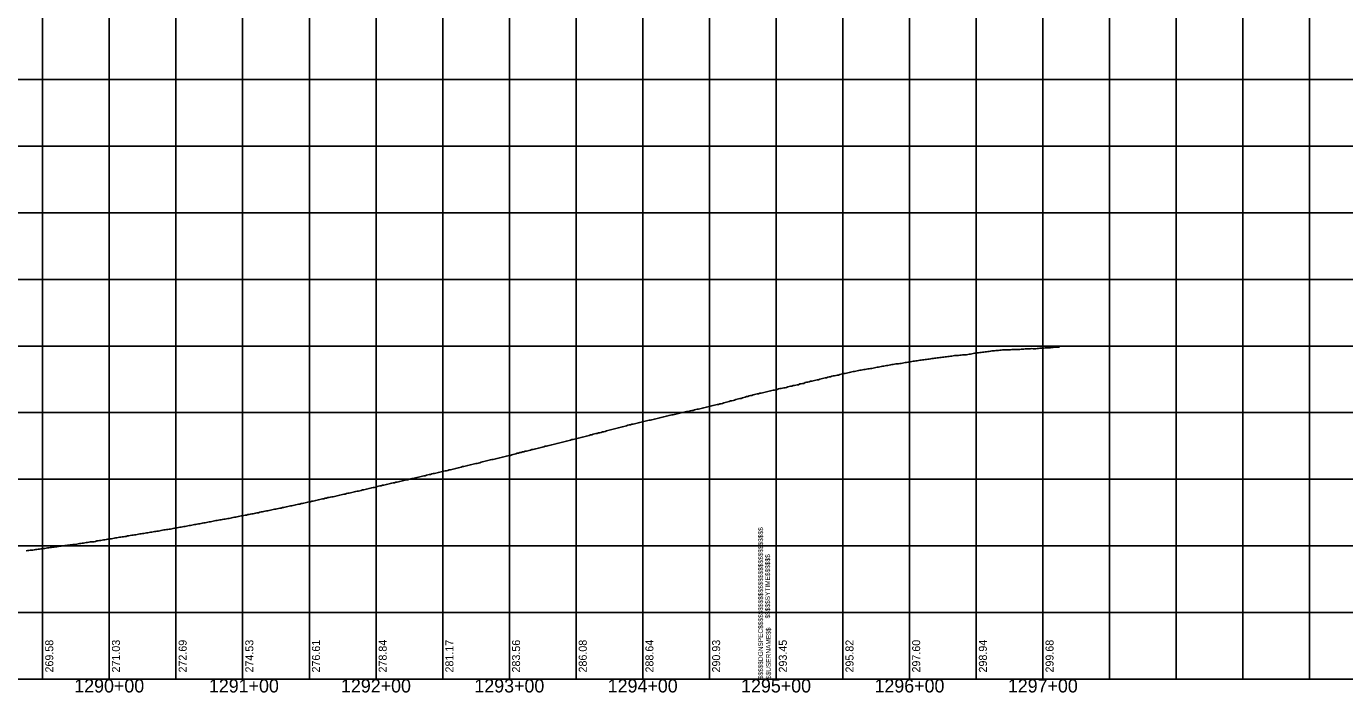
# Model space of a CAD drawing. Extents: x -90830 to 2015517, y -20856 to 836331.
# Drawn here: x 15403 to 16391, y 46128 to 46628 of the extents above; entities that cross this region are included whole.
import ezdxf

# ---------------------------------------------------------------- set-up
doc = ezdxf.new("R2010")
doc.units = 0
for name, color, linetype in [('Level 1', 7, 'Continuous'), ('RD_DDB_Profile_EX', 7, 'Continuous'), ('RD_DDB_StaTX', 7, 'Continuous'), ('RD_DDB_StripGrade', 7, 'Continuous'), ('RD_GPK_Profile_Cell', 7, 'Continuous')]:
    doc.layers.add(name, color=color, linetype=linetype)

msp = doc.modelspace()

# ---------------------------------------------------------------- linework, layer by layer
at = {"layer": 'Level 1'}
for p, q in [((15415.11, 46637.92), (15415.11, 46137.92)), ((15465.11, 46637.92), (15465.11, 46137.92)), ((15515.11, 46637.92), (15515.11, 46137.92)), ((15565.11, 46637.92), (15565.11, 46137.92)), ((15615.11, 46637.92), (15615.11, 46137.92)), ((15665.11, 46637.92), (15665.11, 46137.92)), ((15715.11, 46637.92), (15715.11, 46137.92)), ((15765.11, 46637.92), (15765.11, 46137.92)), ((15815.11, 46637.92), (15815.11, 46137.92)), ((15865.11, 46637.92), (15865.11, 46137.92)), ((15915.11, 46637.92), (15915.11, 46137.92)), ((15965.11, 46637.92), (15965.11, 46137.92)), ((15965.11, 46637.92), (15965.11, 46137.92)), ((15965.11, 46637.92), (15965.11, 46137.92)), ((16015.11, 46637.92), (16015.11, 46137.92)), ((16065.11, 46637.92), (16065.11, 46137.92)), ((16115.11, 46637.92), (16115.11, 46137.92)), ((16165.11, 46637.92), (16165.11, 46137.92)), ((16215.11, 46637.92), (16215.11, 46137.92)), ((16265.11, 46637.92), (16265.11, 46137.92)), ((16315.11, 46637.92), (16315.11, 46137.92)), ((16365.11, 46637.92), (16365.11, 46137.92)), ((14365.11, 46587.92), (15965.11, 46587.92)), ((15965.11, 46587.92), (17565.11, 46587.92)), ((14365.11, 46537.92), (15965.11, 46537.92)), ((15965.11, 46537.92), (17565.11, 46537.92)), ((14365.11, 46487.92), (15965.11, 46487.92)), ((15965.11, 46487.92), (17565.11, 46487.92)), ((14365.11, 46437.92), (15965.11, 46437.92)), ((15965.11, 46437.92), (17565.11, 46437.92)), ((14365.11, 46387.92), (15965.11, 46387.92)), ((15965.11, 46387.92), (17565.11, 46387.92)), ((14365.11, 46337.92), (15965.11, 46337.92)), ((15965.11, 46337.92), (17565.11, 46337.92)), ((14365.11, 46287.92), (15965.11, 46287.92)), ((15965.11, 46287.92), (17565.11, 46287.92)), ((14365.11, 46237.92), (15965.11, 46237.92)), ((15965.11, 46237.92), (17565.11, 46237.92)), ((14365.11, 46187.92), (15965.11, 46187.92)), ((15965.11, 46187.92), (17565.11, 46187.92)), ((14365.11, 46137.92), (15965.11, 46137.92)), ((15965.11, 46137.92), (17565.11, 46137.92))]:
    msp.add_line(p, q, dxfattribs=at)
at = {"layer": 'RD_DDB_Profile_EX'}
for points in [[(16163.89, 46386.26), (16164.89, 46386.32), (16165.89, 46386.41), (16166.89, 46386.48), (16167.89, 46386.56), (16168.89, 46386.6), (16169.89, 46386.58), (16170.89, 46386.65), (16171.89, 46386.74), (16172.89, 46386.91), (16173.89, 46387.05), (16174.89, 46387.08), (16175.89, 46387.08), (16176.89, 46387.11), (16177.65, 46387.12)], [(16063.89, 46375.72), (16064.89, 46375.9), (16065.89, 46376.06), (16066.89, 46376.29), (16067.89, 46376.47), (16068.89, 46376.6), (16069.89, 46376.71), (16070.89, 46376.81), (16071.89, 46377.04), (16072.89, 46377.24), (16073.89, 46377.34), (16074.89, 46377.47), (16075.89, 46377.59), (16076.89, 46377.72), (16077.89, 46377.87), (16078.89, 46377.99), (16079.89, 46378.11), (16080.89, 46378.26), (16081.89, 46378.44), (16082.89, 46378.52), (16083.89, 46378.74), (16084.89, 46378.92), (16085.89, 46378.97), (16086.89, 46379.1), (16087.89, 46379.25), (16088.89, 46379.37), (16089.89, 46379.46), (16090.89, 46379.59), (16091.89, 46379.71), (16092.89, 46379.81), (16093.89, 46379.98), (16094.89, 46380.15), (16095.89, 46380.22), (16096.89, 46380.42), (16097.89, 46380.67), (16098.89, 46380.77), (16099.89, 46380.79), (16100.89, 46380.79), (16101.89, 46380.84), (16102.89, 46380.94), (16103.89, 46381.09), (16104.89, 46381.21), (16105.89, 46381.28), (16106.89, 46381.35), (16107.89, 46381.42), (16108.89, 46381.57), (16109.89, 46381.72), (16110.89, 46381.9), (16111.89, 46382.07), (16112.89, 46382.28), (16113.89, 46382.46), (16114.89, 46382.56), (16115.89, 46382.74), (16116.89, 46382.9), (16117.89, 46382.99), (16118.89, 46383.1), (16119.89, 46383.21), (16120.89, 46383.35), (16121.89, 46383.49), (16122.89, 46383.63), (16123.89, 46383.71), (16124.89, 46383.84), (16125.89, 46384.02), (16126.89, 46384.21), (16127.89, 46384.3), (16128.89, 46384.38), (16129.89, 46384.45), (16130.89, 46384.57), (16131.89, 46384.62), (16132.89, 46384.75), (16133.89, 46384.87), (16134.89, 46384.95), (16135.89, 46385.02), (16136.89, 46385.1), (16137.89, 46385.09), (16138.89, 46385.06), (16139.89, 46385.09), (16140.89, 46385.17), (16141.89, 46385.24), (16142.89, 46385.32), (16143.89, 46385.31), (16144.89, 46385.27), (16145.89, 46385.28), (16146.89, 46385.33), (16147.89, 46385.38), (16148.89, 46385.46), (16149.89, 46385.53), (16150.89, 46385.64), (16151.89, 46385.75), (16152.89, 46385.84), (16153.89, 46385.88), (16154.89, 46385.91), (16155.89, 46385.93), (16156.89, 46385.96), (16157.89, 46385.81), (16158.89, 46385.76), (16159.89, 46385.89), (16160.89, 46385.98), (16161.89, 46386.08), (16162.89, 46386.19), (16163.89, 46386.26)], [(15963.89, 46354.9), (15964.89, 46355.08), (15965.89, 46355.4), (15966.89, 46355.75), (15967.89, 46355.92), (15968.89, 46356.14), (15969.89, 46356.31), (15970.89, 46356.52), (15971.89, 46356.59), (15972.89, 46356.82), (15973.89, 46357.18), (15974.89, 46357.64), (15975.89, 46357.78), (15976.89, 46357.88), (15977.89, 46358.18), (15978.89, 46358.29), (15979.89, 46358.49), (15980.89, 46358.69), (15981.89, 46358.9), (15982.89, 46359.54), (15983.89, 46359.65), (15984.89, 46359.71), (15985.89, 46359.82), (15986.89, 46360.45), (15987.89, 46360.76), (15988.89, 46360.91), (15989.89, 46360.97), (15990.89, 46361.46), (15991.89, 46361.51), (15992.89, 46361.9), (15993.89, 46362.06), (15994.89, 46362.31), (15995.89, 46362.61), (15996.89, 46362.66), (15997.89, 46363.16), (15998.89, 46363.31), (15999.89, 46363.61), (16000.89, 46363.81), (16001.89, 46363.92), (16002.89, 46364.12), (16003.89, 46364.47), (16004.89, 46364.68), (16005.89, 46364.79), (16006.89, 46365.23), (16007.89, 46365.43), (16008.89, 46365.58), (16009.89, 46365.69), (16010.89, 46365.94), (16011.89, 46366.05), (16012.89, 46366.54), (16013.89, 46366.79), (16014.89, 46366.94), (16015.89, 46367.23), (16016.89, 46367.33), (16017.89, 46367.63), (16018.89, 46367.88), (16019.89, 46368.04), (16020.89, 46368.23), (16021.89, 46368.57), (16022.89, 46368.77), (16023.89, 46368.89), (16024.89, 46369.13), (16025.89, 46369.31), (16026.89, 46369.5), (16027.89, 46369.7), (16028.89, 46369.88), (16029.89, 46370.08), (16030.89, 46370.25), (16031.89, 46370.4), (16032.89, 46370.59), (16033.89, 46370.79), (16034.89, 46370.88), (16035.89, 46371.05), (16036.89, 46371.14), (16037.89, 46371.4), (16038.89, 46371.67), (16039.89, 46371.84), (16040.89, 46371.96), (16041.89, 46372.13), (16042.89, 46372.36), (16043.89, 46372.51), (16044.89, 46372.69), (16045.89, 46372.92), (16046.89, 46373.07), (16047.89, 46373.21), (16048.89, 46373.33), (16049.89, 46373.57), (16050.89, 46373.76), (16051.89, 46373.98), (16052.89, 46374.12), (16053.89, 46374.32), (16054.89, 46374.43), (16055.89, 46374.49), (16056.89, 46374.57), (16057.89, 46374.78), (16058.89, 46374.91), (16059.89, 46375.13), (16060.89, 46375.29), (16061.89, 46375.44), (16062.89, 46375.59), (16063.89, 46375.72)], [(15863.89, 46330.75), (15864.89, 46331.03), (15865.89, 46331.38), (15866.89, 46331.57), (15867.89, 46331.77), (15868.89, 46331.98), (15869.89, 46332.18), (15870.89, 46332.39), (15871.89, 46332.63), (15872.89, 46332.85), (15873.89, 46333.13), (15874.89, 46333.31), (15875.89, 46333.51), (15876.89, 46333.71), (15877.89, 46334.03), (15878.89, 46334.34), (15879.89, 46334.56), (15880.89, 46334.81), (15881.89, 46334.94), (15882.89, 46335.29), (15883.89, 46335.52), (15884.89, 46335.81), (15885.89, 46335.98), (15886.89, 46336.18), (15887.89, 46336.34), (15888.89, 46336.61), (15889.89, 46336.79), (15890.89, 46337.06), (15891.89, 46337.36), (15892.89, 46337.54), (15893.89, 46337.73), (15894.89, 46337.97), (15895.89, 46338.22), (15896.89, 46338.43), (15897.89, 46338.71), (15898.89, 46338.88), (15899.89, 46339.03), (15900.89, 46339.31), (15901.89, 46339.52), (15902.89, 46339.64), (15903.89, 46339.99), (15904.89, 46340.22), (15905.89, 46340.5), (15906.89, 46340.63), (15907.89, 46340.81), (15908.89, 46341.05), (15909.89, 46341.35), (15910.89, 46341.6), (15911.89, 46341.76), (15912.89, 46342.04), (15913.89, 46342.21), (15914.89, 46342.53), (15915.89, 46342.79), (15916.89, 46343.08), (15917.89, 46343.34), (15918.89, 46343.5), (15919.89, 46343.73), (15920.89, 46343.98), (15921.89, 46344.1), (15922.89, 46344.5), (15923.89, 46344.64), (15924.89, 46344.87), (15925.89, 46345.25), (15926.89, 46345.47), (15927.89, 46345.75), (15928.89, 46346.01), (15929.89, 46346.21), (15930.89, 46346.67), (15931.89, 46346.77), (15932.89, 46346.92), (15933.89, 46347.32), (15934.89, 46347.69), (15935.89, 46347.99), (15936.89, 46348.25), (15937.89, 46348.45), (15938.89, 46348.62), (15939.89, 46349.08), (15940.89, 46349.4), (15941.89, 46349.62), (15942.89, 46349.95), (15943.89, 46350.15), (15944.89, 46350.45), (15945.89, 46350.66), (15946.89, 46350.9), (15947.89, 46351.19), (15948.89, 46351.44), (15949.89, 46351.72), (15950.89, 46351.99), (15951.89, 46352.15), (15952.89, 46352.44), (15953.89, 46352.63), (15954.89, 46352.89), (15955.89, 46353.08), (15956.89, 46353.4), (15957.89, 46353.57), (15958.89, 46353.9), (15959.89, 46354.11), (15960.89, 46354.24), (15961.89, 46354.53), (15962.89, 46354.74), (15963.89, 46354.9)], [(15763.89, 46305.49), (15764.89, 46305.66), (15765.89, 46305.88), (15766.89, 46306.26), (15767.89, 46306.55), (15768.89, 46306.66), (15769.89, 46307.13), (15770.89, 46307.39), (15771.89, 46307.61), (15772.89, 46307.91), (15773.89, 46308), (15774.89, 46308.4), (15775.89, 46308.51), (15776.89, 46308.96), (15777.89, 46309.13), (15778.89, 46309.29), (15779.89, 46309.54), (15780.89, 46309.75), (15781.89, 46310.14), (15782.89, 46310.3), (15783.89, 46310.61), (15784.89, 46310.82), (15785.89, 46310.99), (15786.89, 46311.36), (15787.89, 46311.57), (15788.89, 46311.87), (15789.89, 46312.13), (15790.89, 46312.37), (15791.89, 46312.64), (15792.89, 46312.86), (15793.89, 46313.13), (15794.89, 46313.31), (15795.89, 46313.44), (15796.89, 46313.77), (15797.89, 46313.99), (15798.89, 46314.24), (15799.89, 46314.48), (15800.89, 46314.8), (15801.89, 46314.94), (15802.89, 46315.2), (15803.89, 46315.48), (15804.89, 46315.74), (15805.89, 46315.91), (15806.89, 46316.2), (15807.89, 46316.59), (15808.89, 46316.71), (15809.89, 46317), (15810.89, 46317.25), (15811.89, 46317.66), (15812.89, 46317.85), (15813.89, 46318.05), (15814.89, 46318.3), (15815.89, 46318.51), (15816.89, 46318.88), (15817.89, 46319.08), (15818.89, 46319.36), (15819.89, 46319.57), (15820.89, 46319.76), (15821.89, 46320.01), (15822.89, 46320.34), (15823.89, 46320.55), (15824.89, 46320.85), (15825.89, 46321.16), (15826.89, 46321.36), (15827.89, 46321.71), (15828.89, 46321.92), (15829.89, 46322.19), (15830.89, 46322.36), (15831.89, 46322.69), (15832.89, 46322.86), (15833.89, 46323.04), (15834.89, 46323.4), (15835.89, 46323.61), (15836.89, 46323.89), (15837.89, 46324.17), (15838.89, 46324.48), (15839.89, 46324.69), (15840.89, 46324.92), (15841.89, 46325.22), (15842.89, 46325.51), (15843.89, 46325.73), (15844.89, 46325.98), (15845.89, 46326.29), (15846.89, 46326.61), (15847.89, 46326.81), (15848.89, 46327.1), (15849.89, 46327.33), (15850.89, 46327.55), (15851.89, 46327.81), (15852.89, 46328.14), (15853.89, 46328.45), (15854.89, 46328.72), (15855.89, 46328.87), (15856.89, 46329.17), (15857.89, 46329.33), (15858.89, 46329.51), (15859.89, 46329.76), (15860.89, 46329.98), (15861.89, 46330.31), (15862.89, 46330.55), (15863.89, 46330.75)], [(15663.89, 46281.8), (15664.89, 46282.01), (15665.89, 46282.42), (15666.89, 46282.62), (15667.89, 46282.92), (15668.89, 46283.02), (15669.89, 46283.4), (15670.89, 46283.51), (15671.89, 46283.77), (15672.89, 46284.05), (15673.89, 46284.24), (15674.89, 46284.44), (15675.89, 46284.77), (15676.89, 46285.01), (15677.89, 46285.18), (15678.89, 46285.32), (15679.89, 46285.64), (15680.89, 46285.85), (15681.89, 46285.98), (15682.89, 46286.36), (15683.89, 46286.42), (15684.89, 46286.79), (15685.89, 46287.09), (15686.89, 46287.17), (15687.89, 46287.42), (15688.89, 46287.62), (15689.89, 46287.89), (15690.89, 46288.14), (15691.89, 46288.4), (15692.89, 46288.55), (15693.89, 46288.83), (15694.89, 46289.1), (15695.89, 46289.33), (15696.89, 46289.48), (15697.89, 46289.72), (15698.89, 46289.88), (15699.89, 46290.2), (15700.89, 46290.43), (15701.89, 46290.52), (15702.89, 46290.93), (15703.89, 46291.23), (15704.89, 46291.42), (15705.89, 46291.59), (15706.89, 46291.92), (15707.89, 46292.16), (15708.89, 46292.34), (15709.89, 46292.54), (15710.89, 46292.78), (15711.89, 46293.09), (15712.89, 46293.23), (15713.89, 46293.42), (15714.89, 46293.69), (15715.89, 46294.01), (15716.89, 46294.18), (15717.89, 46294.37), (15718.89, 46294.61), (15719.89, 46294.89), (15720.89, 46295.1), (15721.89, 46295.29), (15722.89, 46295.62), (15723.89, 46295.81), (15724.89, 46296.06), (15725.89, 46296.29), (15726.89, 46296.51), (15727.89, 46296.71), (15728.89, 46297.06), (15729.89, 46297.4), (15730.89, 46297.52), (15731.89, 46297.73), (15732.89, 46297.96), (15733.89, 46298.31), (15734.89, 46298.54), (15735.89, 46298.77), (15736.89, 46298.89), (15737.89, 46299.16), (15738.89, 46299.45), (15739.89, 46299.67), (15740.89, 46299.87), (15741.89, 46300.12), (15742.89, 46300.35), (15743.89, 46300.71), (15744.89, 46301.03), (15745.89, 46301.22), (15746.89, 46301.5), (15747.89, 46301.71), (15748.89, 46301.88), (15749.89, 46302.16), (15750.89, 46302.52), (15751.89, 46302.72), (15752.89, 46302.87), (15753.89, 46302.94), (15754.89, 46303.31), (15755.89, 46303.62), (15756.89, 46303.86), (15757.89, 46304.11), (15758.89, 46304.26), (15759.89, 46304.6), (15760.89, 46304.8), (15761.89, 46305.06), (15762.89, 46305.36), (15763.89, 46305.49)], [(15563.89, 46260.42), (15564.89, 46260.55), (15565.89, 46260.7), (15566.89, 46260.88), (15567.89, 46261.06), (15568.89, 46261.39), (15569.89, 46261.59), (15570.89, 46261.77), (15571.89, 46261.92), (15572.89, 46262.03), (15573.89, 46262.32), (15574.89, 46262.57), (15575.89, 46262.77), (15576.89, 46262.83), (15577.89, 46263.17), (15578.89, 46263.37), (15579.89, 46263.47), (15580.89, 46263.81), (15581.89, 46264.01), (15582.89, 46264.16), (15583.89, 46264.35), (15584.89, 46264.6), (15585.89, 46264.74), (15586.89, 46264.89), (15587.89, 46265.14), (15588.89, 46265.43), (15589.89, 46265.58), (15590.89, 46265.83), (15591.89, 46265.92), (15592.89, 46266.17), (15593.89, 46266.32), (15594.89, 46266.7), (15595.89, 46266.84), (15596.89, 46267.1), (15597.89, 46267.3), (15598.89, 46267.4), (15599.89, 46267.66), (15600.89, 46267.94), (15601.89, 46268.08), (15602.89, 46268.34), (15603.89, 46268.54), (15604.89, 46268.78), (15605.89, 46268.98), (15606.89, 46269.22), (15607.89, 46269.33), (15608.89, 46269.61), (15609.89, 46269.82), (15610.89, 46270.1), (15611.89, 46270.26), (15612.89, 46270.37), (15613.89, 46270.74), (15614.89, 46270.96), (15615.89, 46271.11), (15616.89, 46271.44), (15617.89, 46271.6), (15618.89, 46271.69), (15619.89, 46272.02), (15620.89, 46272.16), (15621.89, 46272.49), (15622.89, 46272.73), (15623.89, 46272.98), (15624.89, 46273.18), (15625.89, 46273.33), (15626.89, 46273.64), (15627.89, 46273.75), (15628.89, 46274.12), (15629.89, 46274.29), (15630.89, 46274.49), (15631.89, 46274.65), (15632.89, 46274.85), (15633.89, 46275.06), (15634.89, 46275.32), (15635.89, 46275.58), (15636.89, 46275.79), (15637.89, 46276), (15638.89, 46276.2), (15639.89, 46276.41), (15640.89, 46276.63), (15641.89, 46276.82), (15642.89, 46277.17), (15643.89, 46277.38), (15644.89, 46277.6), (15645.89, 46277.8), (15646.89, 46278), (15647.89, 46278.24), (15648.89, 46278.57), (15649.89, 46278.76), (15650.89, 46278.94), (15651.89, 46279.09), (15652.89, 46279.27), (15653.89, 46279.55), (15654.89, 46279.88), (15655.89, 46280.03), (15656.89, 46280.27), (15657.89, 46280.58), (15658.89, 46280.78), (15659.89, 46281.02), (15660.89, 46281.21), (15661.89, 46281.51), (15662.89, 46281.64), (15663.89, 46281.8)], [(15463.89, 46242.89), (15464.89, 46243.06), (15465.89, 46243.18), (15466.89, 46243.28), (15467.89, 46243.52), (15468.89, 46243.68), (15469.89, 46243.86), (15470.89, 46244), (15471.89, 46244.22), (15472.89, 46244.37), (15473.89, 46244.52), (15474.89, 46244.67), (15475.89, 46244.82), (15476.89, 46244.96), (15477.89, 46245.04), (15478.89, 46245.38), (15479.89, 46245.55), (15480.89, 46245.71), (15481.89, 46245.85), (15482.89, 46245.94), (15483.89, 46246.1), (15484.89, 46246.22), (15485.89, 46246.4), (15486.89, 46246.68), (15487.89, 46246.87), (15488.89, 46246.97), (15489.89, 46247.15), (15490.89, 46247.3), (15491.89, 46247.45), (15492.89, 46247.66), (15493.89, 46247.84), (15494.89, 46247.99), (15495.89, 46248.1), (15496.89, 46248.24), (15497.89, 46248.44), (15498.89, 46248.64), (15499.89, 46248.82), (15500.89, 46248.99), (15501.89, 46249.04), (15502.89, 46249.18), (15503.89, 46249.5), (15504.89, 46249.72), (15505.89, 46249.88), (15506.89, 46249.98), (15507.89, 46250.13), (15508.89, 46250.33), (15509.89, 46250.47), (15510.89, 46250.59), (15511.89, 46250.8), (15512.89, 46251.01), (15513.89, 46251.13), (15514.89, 46251.31), (15515.89, 46251.55), (15516.89, 46251.7), (15517.89, 46251.87), (15518.89, 46252.08), (15519.89, 46252.23), (15520.89, 46252.44), (15521.89, 46252.57), (15522.89, 46252.72), (15523.89, 46252.89), (15524.89, 46253.1), (15525.89, 46253.29), (15526.89, 46253.4), (15527.89, 46253.61), (15528.89, 46253.9), (15529.89, 46254.03), (15530.89, 46254.23), (15531.89, 46254.42), (15532.89, 46254.6), (15533.89, 46254.82), (15534.89, 46254.99), (15535.89, 46255.15), (15536.89, 46255.29), (15537.89, 46255.42), (15538.89, 46255.63), (15539.89, 46255.86), (15540.89, 46256.04), (15541.89, 46256.23), (15542.89, 46256.45), (15543.89, 46256.69), (15544.89, 46256.86), (15545.89, 46257.03), (15546.89, 46257.13), (15547.89, 46257.38), (15548.89, 46257.58), (15549.89, 46257.78), (15550.89, 46257.97), (15551.89, 46258.07), (15552.89, 46258.19), (15553.89, 46258.42), (15554.89, 46258.56), (15555.89, 46258.74), (15556.89, 46259.08), (15557.89, 46259.27), (15558.89, 46259.4), (15559.89, 46259.55), (15560.89, 46259.8), (15561.89, 46260.02), (15562.89, 46260.2), (15563.89, 46260.42)], [(15402.89, 46234.3), (15403.89, 46234.46), (15404.89, 46234.54), (15405.89, 46234.65), (15406.89, 46234.77), (15407.89, 46234.83), (15408.89, 46234.84), (15409.89, 46235.19), (15410.89, 46235.32), (15411.89, 46235.37), (15412.89, 46235.47), (15413.89, 46235.61), (15414.89, 46235.78), (15415.89, 46235.91), (15416.89, 46236.06), (15417.89, 46236.24), (15418.89, 46236.42), (15419.89, 46236.53), (15420.89, 46236.71), (15421.89, 46236.81), (15422.89, 46236.91), (15423.89, 46237.06), (15424.89, 46237.23), (15425.89, 46237.34), (15426.89, 46237.44), (15427.89, 46237.63), (15428.89, 46237.69), (15429.89, 46237.87), (15430.89, 46237.99), (15431.89, 46238.14), (15432.89, 46238.3), (15433.89, 46238.4), (15434.89, 46238.51), (15435.89, 46238.66), (15436.89, 46238.81), (15437.89, 46238.96), (15438.89, 46239.02), (15439.89, 46238.99), (15440.89, 46239.31), (15441.89, 46239.55), (15442.89, 46239.66), (15443.89, 46239.77), (15444.89, 46239.98), (15445.89, 46240.07), (15446.89, 46240.24), (15447.89, 46240.37), (15448.89, 46240.48), (15449.89, 46240.6), (15450.89, 46240.87), (15451.89, 46240.99), (15452.89, 46241.06), (15453.89, 46241.04), (15454.89, 46241.3), (15455.89, 46241.64), (15456.89, 46241.8), (15457.89, 46241.95), (15458.89, 46242.06), (15459.89, 46242.29), (15460.89, 46242.4), (15461.89, 46242.55), (15462.89, 46242.71), (15463.89, 46242.89)]]:
    msp.add_lwpolyline(points, dxfattribs=at)
at = {"layer": 'RD_GPK_Profile_Cell'}
msp.add_line((14463.89, 46137.92), (16263.89, 46137.92), dxfattribs=at)

# ---------------------------------------------------------------- texts
at = {"layer": 'Level 1'}
for s, p in [('$$$$$DGNSPEC$$$$$$$$$$$$$$$$$$$$$$$$$$$$', (15955.21, 46137.87)), ('$$$$$SYTIME$$$$$$', (15960.51, 46183.47)), ('$$USERNAME$$', (15961.11, 46138.02))]:
    msp.add_text(s, height=3.5436, rotation=90, dxfattribs=at).set_placement(p)
at = {"layer": 'RD_DDB_StaTX'}
for s, p in [('1290+00', (15438.85, 46127.92)), ('1291+00', (15539.82, 46127.92)), ('1292+00', (15638.85, 46127.92)), ('1293+00', (15738.85, 46127.92)), ('1294+00', (15838.85, 46127.92)), ('1295+00', (15938.85, 46127.92)), ('1296+00', (16038.85, 46127.92)), ('1297+00', (16138.85, 46127.92))]:
    msp.add_text(s, height=10, dxfattribs=at).set_placement(p)
at = {"layer": 'RD_DDB_StripGrade'}
for s, p in [('269.58', (15423.11, 46142.92)), ('271.03', (15473.11, 46142.92)), ('272.69', (15523.11, 46142.92)), ('274.53', (15573.11, 46142.92)), ('276.61', (15623.11, 46142.92)), ('278.84', (15673.11, 46142.92)), ('281.17', (15723.11, 46142.92)), ('283.56', (15773.11, 46142.92)), ('286.08', (15823.11, 46142.92)), ('288.64', (15873.11, 46142.92)), ('290.93', (15923.11, 46142.92)), ('293.45', (15973.11, 46142.92)), ('295.82', (16023.11, 46142.92)), ('297.60', (16073.11, 46142.92)), ('298.94', (16123.11, 46142.92)), ('299.68', (16173.11, 46142.92))]:
    msp.add_text(s, height=6, rotation=90, dxfattribs=at).set_placement(p)

doc.saveas('drawing.dxf')
